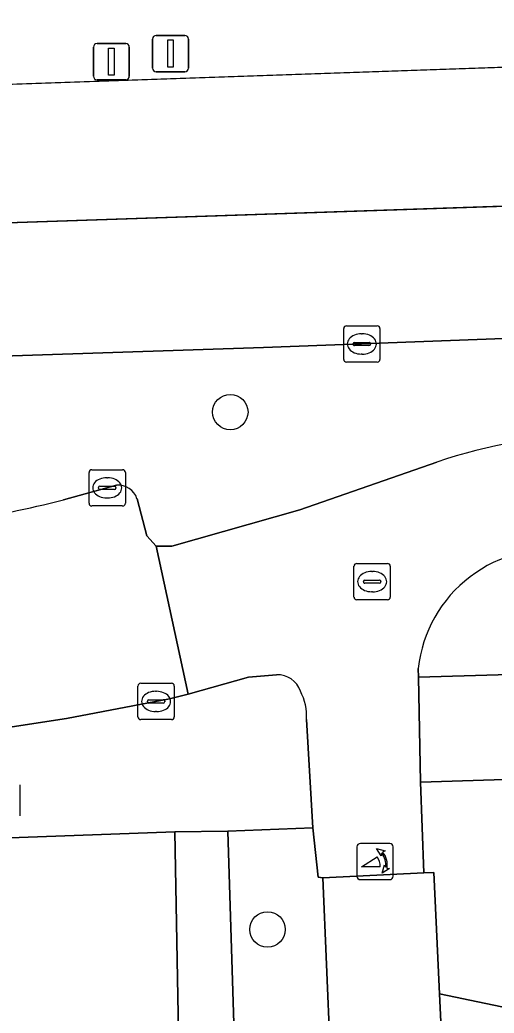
# Model space of a CAD drawing. Extents: x 161084 to 161928, y 385354 to 386522.
# Drawn here: x 161800.31 to 161813.39, y 386474.75 to 386502.15 of the extents above; entities that cross this region are included whole.
import ezdxf

# ---------------------------------------------------------------- set-up
doc = ezdxf.new("R2010")
doc.units = 0
for name, color, linetype in [('IMGEO_Berm_groen', 7, 'Continuous'), ('IMGEO_Boom', 7, 'Continuous'), ('IMGEO_Brandkraan', 7, 'Continuous'), ('IMGEO_Erf', 7, 'Continuous'), ('IMGEO_Fietspad_gesloten', 7, 'Continuous'), ('IMGEO_Groenvoorziening', 7, 'Continuous'), ('IMGEO_Kolk', 7, 'Continuous'), ('IMGEO_Lichtmast', 7, 'Continuous'), ('IMGEO_Loofbos', 7, 'Continuous'), ('IMGEO_OVBaan_gesloten', 7, 'Continuous'), ('IMGEO_Poller', 7, 'Continuous'), ('IMGEO_Rijbaan_lokaal_open', 7, 'Continuous'), ('IMGEO_Rioolput', 7, 'Continuous'), ('IMGEO_Verkeersbordpaal', 7, 'Continuous'), ('IMGEO_Voetpad_open', 7, 'Continuous')]:
    doc.layers.add(name, color=color, linetype=linetype)

msp = doc.modelspace()

# ---------------------------------------------------------------- linework, layer by layer
at = {"layer": 'IMGEO_Berm_groen'}
for points in [[(161781.483, 386499.728), (161818.448, 386501.002), (161865.636, 386502.078)], [(161865.711, 386495.253), (161864.004, 386495.189), (161848.673, 386494.673), (161836.748, 386494.218), (161807.028, 386493.106), (161790.121, 386492.546), (161785.969, 386492.332), (161781.92, 386492.209)], [(161803.538, 386488.937), (161803.81, 386487.915), (161804.069, 386487.634), (161804.5, 386487.629), (161808.033, 386488.634), (161811.807, 386489.946)], [(161801.508, 386488.906), (161802.973, 386489.309)], [(161811.296, 386484.259), (161811.3, 386484.013), (161866.23, 386485.622), (161866.14, 386489.071)]]:
    msp.add_lwpolyline(points, dxfattribs=at)
for centre, radius, start, end in [((161816.24, 386477.019), 13.666, 90.0546, 108.9289), ((161803.025, 386488.773), 0.538, 17.7091, 95.5685), ((161792.032, 386526.83), 39.09, 275.2345, 284.0296), ((161814.953, 386483.858), 3.679, 80.7309, 173.7387)]:
    msp.add_arc(centre, radius, start, end, dxfattribs=at)
at = {"layer": 'IMGEO_Boom'}
for centre in [(161806.111, 386491.328), (161807.138, 386477.059)]:
    msp.add_circle(centre, 0.489, dxfattribs=at)
at = {"layer": 'IMGEO_Brandkraan'}
msp.add_line((161800.306, 386481.044), (161800.306, 386480.192), dxfattribs=at)
msp.add_lwpolyline([(161800.306, 386481.044), (161800.306, 386480.192)], dxfattribs=at)
at = {"layer": 'IMGEO_Erf'}
msp.add_lwpolyline([(161804.692, 386473.702), (161804.584, 386479.754), (161766.898, 386478.379), (161767.138, 386472.369)], dxfattribs=at)
at = {"layer": 'IMGEO_Fietspad_gesloten'}
for points in [[(161811.807, 386489.946), (161808.033, 386488.634), (161804.5, 386487.629), (161804.069, 386487.634), (161804.948, 386483.546), (161806.61, 386484.017), (161807.39, 386484.084)], [(161808.215, 386482.848), (161808.389, 386479.864), (161808.538, 386478.499), (161808.666, 386478.482), (161811.449, 386478.625), (161811.359, 386481.125), (161811.3, 386484.013), (161811.296, 386484.259)]]:
    msp.add_lwpolyline(points, dxfattribs=at)
msp.add_lwpolyline([(161812.314, 386466.21), (161811.886, 386475.287), (161811.793, 386477.258), (161811.729, 386478.627), (161811.449, 386478.625), (161808.666, 386478.482), (161808.971, 386471.313), (161810.389, 386447.352), (161811.194, 386433.189), (161812.126, 386420.653), (161815.115, 386420.806), (161813.489, 386440.953)], close=True, dxfattribs=at)
for centre, radius, start, end in [((161816.24, 386477.019), 13.666, 90.0546, 108.9289), ((161814.953, 386483.858), 3.679, 80.7309, 173.7387), ((161807.413, 386483.419), 0.666, 18.6018, 91.9806), ((161806.696, 386482.926), 1.521, 357.0418, 27.5971)]:
    msp.add_arc(centre, radius, start, end, dxfattribs=at)
at = {"layer": 'IMGEO_Groenvoorziening'}
for points in [[(161875.892, 386481.832), (161875.747, 386483.075), (161864.185, 386482.79), (161811.359, 386481.125), (161811.449, 386478.625), (161811.729, 386478.627), (161811.793, 386477.258), (161811.886, 386475.287), (161823.779, 386472.801), (161836.382, 386470.167), (161865.465, 386464.788), (161876.294, 386463.149), (161877.825, 386462.917), (161877.284, 386469.275)], [(161808.971, 386471.313), (161808.666, 386478.482), (161808.538, 386478.499), (161808.389, 386479.864), (161806.044, 386479.771), (161806.225, 386473.88), (161808.065, 386420.446), (161812.126, 386420.653), (161811.194, 386433.189), (161810.389, 386447.352)]]:
    msp.add_lwpolyline(points, close=True, dxfattribs=at)
at = {"layer": 'IMGEO_Kolk'}
for p, q in [((161809.239, 386492.781), (161809.239, 386493.633)), ((161809.314, 386493.707), (161810.166, 386493.707)), ((161809.727, 386493.487), (161809.752, 386493.487)), ((161810.24, 386493.633), (161810.24, 386492.781)), ((161809.498, 386493.201), (161809.498, 386493.213)), ((161809.541, 386493.25), (161809.939, 386493.25)), ((161809.982, 386493.213), (161809.982, 386493.201)), ((161809.936, 386493.164), (161809.538, 386493.164)), ((161809.75, 386492.927), (161809.725, 386492.927)), ((161810.166, 386492.707), (161809.314, 386492.707)), ((161802.215, 386488.812), (161802.215, 386489.664)), ((161802.29, 386489.738), (161803.142, 386489.738)), ((161803.216, 386489.664), (161803.216, 386488.812)), ((161802.703, 386489.518), (161802.728, 386489.518)), ((161802.474, 386489.232), (161802.474, 386489.244)), ((161802.912, 386489.195), (161802.514, 386489.195)), ((161802.517, 386489.281), (161802.915, 386489.281)), ((161802.958, 386489.244), (161802.958, 386489.232)), ((161802.726, 386488.958), (161802.701, 386488.958)), ((161803.142, 386488.738), (161802.29, 386488.738)), ((161803.564, 386482.921), (161803.564, 386483.773)), ((161803.639, 386483.847), (161804.491, 386483.847)), ((161804.052, 386483.627), (161804.077, 386483.627)), ((161804.565, 386483.773), (161804.565, 386482.921)), ((161803.823, 386483.341), (161803.823, 386483.353)), ((161803.866, 386483.39), (161804.264, 386483.39)), ((161804.307, 386483.353), (161804.307, 386483.341)), ((161804.261, 386483.304), (161803.863, 386483.304)), ((161804.075, 386483.067), (161804.05, 386483.067)), ((161804.491, 386482.847), (161803.639, 386482.847))]:
    msp.add_line(p, q, dxfattribs=at)
for points in [[(161809.239, 386492.781), (161809.239, 386493.633)], [(161809.314, 386493.707), (161810.166, 386493.707)], [(161810.24, 386493.633), (161810.24, 386492.781)], [(161810.166, 386492.707), (161809.314, 386492.707)], [(161802.215, 386488.812), (161802.215, 386489.664)], [(161802.29, 386489.738), (161803.142, 386489.738)], [(161803.216, 386489.664), (161803.216, 386488.812)], [(161803.142, 386488.738), (161802.29, 386488.738)], [(161803.564, 386482.921), (161803.564, 386483.773)], [(161803.639, 386483.847), (161804.491, 386483.847)], [(161804.565, 386483.773), (161804.565, 386482.921)], [(161804.491, 386482.847), (161803.639, 386482.847)]]:
    msp.add_lwpolyline(points, dxfattribs=at)
for centre, radius, start, end in [((161809.316, 386493.631), 0.0765, 91.552, 178.448), ((161809.316, 386493.631), 0.0765, 91.552, 178.448), ((161810.164, 386493.631), 0.0765, 1.552, 88.448), ((161810.164, 386493.631), 0.0765, 1.552, 88.448), ((161809.538, 386493.21), 0.0403, 85.8775, 175.7526), ((161809.535, 386493.2), 0.0366, 178.938, 274.7102), ((161809.939, 386493.207), 0.043, 264.8664, 352.4533), ((161809.943, 386493.212), 0.0386, 1.7309, 96.639), ((161809.316, 386492.783), 0.0765, 181.552, 268.448), ((161809.316, 386492.783), 0.0765, 181.552, 268.448), ((161810.164, 386492.783), 0.0765, 271.552, 358.448), ((161810.164, 386492.783), 0.0765, 271.552, 358.448), ((161802.292, 386489.662), 0.0765, 91.552, 178.448), ((161802.292, 386489.662), 0.0765, 91.552, 178.448), ((161803.14, 386489.662), 0.0765, 1.552, 88.448), ((161803.14, 386489.662), 0.0765, 1.552, 88.448), ((161802.514, 386489.241), 0.0403, 85.8775, 175.7526), ((161802.511, 386489.231), 0.0366, 178.938, 274.7102), ((161802.915, 386489.238), 0.043, 264.8664, 352.4533), ((161802.919, 386489.243), 0.0386, 1.7309, 96.639), ((161802.292, 386488.814), 0.0765, 181.552, 268.448), ((161802.292, 386488.814), 0.0765, 181.552, 268.448), ((161803.14, 386488.814), 0.0765, 271.552, 358.448), ((161803.14, 386488.814), 0.0765, 271.552, 358.448), ((161803.641, 386483.771), 0.0765, 91.552, 178.448), ((161803.641, 386483.771), 0.0765, 91.552, 178.448), ((161804.489, 386483.771), 0.0765, 1.552, 88.448), ((161804.489, 386483.771), 0.0765, 1.552, 88.448), ((161803.863, 386483.35), 0.0403, 85.8775, 175.7526), ((161803.86, 386483.34), 0.0366, 178.938, 274.7102), ((161804.264, 386483.347), 0.043, 264.8664, 352.4533), ((161804.268, 386483.352), 0.0386, 1.7309, 96.639), ((161803.641, 386482.923), 0.0765, 181.552, 268.448), ((161803.641, 386482.923), 0.0765, 181.552, 268.448), ((161804.489, 386482.923), 0.0765, 271.552, 358.448), ((161804.489, 386482.923), 0.0765, 271.552, 358.448)]:
    msp.add_arc(centre, radius, start, end, dxfattribs=at)
for centre, major_axis, ratio, start_param, end_param in [((161809.726, 386493.207), (-0.387, 0.002), 0.722429, 4.712389, 7.853982), ((161809.751, 386493.207), (-0.39, 0.002), 0.717154, 1.570796, 4.712389), ((161802.702, 386489.238), (-0.387, 0.002), 0.722429, 4.712389, 7.853982), ((161802.727, 386489.238), (-0.39, 0.002), 0.717154, 1.570796, 4.712389), ((161804.051, 386483.347), (-0.387, 0.002), 0.722429, 4.712389, 7.853982), ((161804.076, 386483.347), (-0.39, 0.002), 0.717154, 1.570796, 4.712389)]:
    msp.add_ellipse(centre, major_axis=major_axis, ratio=ratio, start_param=start_param, end_param=end_param, dxfattribs=at)
at = {"layer": 'IMGEO_Lichtmast'}
for p, q in [((161802.436, 386501.493), (161803.226, 386501.493)), ((161803.226, 386501.493), (161802.436, 386501.493)), ((161802.336, 386500.593), (161802.336, 386501.393)), ((161802.336, 386501.393), (161802.336, 386500.593)), ((161803.326, 386501.393), (161803.326, 386500.593)), ((161803.326, 386500.593), (161803.326, 386501.393)), ((161803.226, 386500.493), (161802.436, 386500.493)), ((161802.436, 386500.493), (161803.226, 386500.493))]:
    msp.add_line(p, q, dxfattribs=at)
msp.add_lwpolyline([(161802.756, 386501.368), (161802.906, 386501.368), (161802.906, 386500.618), (161802.756, 386500.618), (161802.756, 386501.368)], dxfattribs=at)
for centre, start, end in [((161802.436, 386501.393), 90, 180), ((161802.436, 386501.393), 90, 180), ((161803.226, 386501.393), 0, 90), ((161803.226, 386501.393), 360, 90), ((161802.436, 386500.593), 180, 270), ((161802.436, 386500.593), 180, 270), ((161803.226, 386500.593), 270, 0), ((161803.226, 386500.593), 270, 0)]:
    msp.add_arc(centre, 0.1, start, end, dxfattribs=at)
at = {"layer": 'IMGEO_Loofbos'}
msp.add_lwpolyline([(161876.294, 386463.149), (161865.465, 386464.788), (161836.382, 386470.167), (161823.779, 386472.801), (161811.886, 386475.287), (161812.314, 386466.21), (161813.489, 386440.953), (161815.115, 386420.806), (161815.674, 386415.047), (161816.822, 386415.118), (161816.012, 386423.166), (161814.623, 386437.352), (161832.459, 386439.064), (161836.83, 386439.484), (161844.542, 386440.224), (161844.779, 386440.247), (161856.647, 386441.386), (161873.071, 386442.963), (161873.052, 386443.141), (161878.246, 386443.66)], close=True, dxfattribs=at)
at = {"layer": 'IMGEO_OVBaan_gesloten'}
msp.add_lwpolyline([(161869.118, 386498.87), (161869.088, 386502.145), (161865.636, 386502.078), (161818.448, 386501.002), (161781.483, 386499.728), (161769.346, 386499.291), (161716.318, 386497.389), (161635.871, 386494.504), (161614.476, 386493.735), (161610.593, 386493.594), (161514.156, 386490.147), (161514.225, 386486.399), (161540.956, 386487.327), (161632.308, 386490.629), (161783, 386495.974)], close=True, dxfattribs=at)
msp.add_lwpolyline([(161610.999, 386486.108), (161636.001, 386487.041), (161654.406, 386487.653), (161658.174, 386487.796), (161659.129, 386487.846), (161671.804, 386488.32), (161716.598, 386489.994), (161750.585, 386491.191), (161776.476, 386491.905), (161776.542, 386491.935), (161781.92, 386492.209), (161785.969, 386492.332), (161790.121, 386492.546), (161807.028, 386493.106), (161836.748, 386494.218), (161848.673, 386494.673), (161864.004, 386495.189), (161865.711, 386495.253), (161869.149, 386495.379), (161869.118, 386498.87), (161783, 386495.974), (161632.308, 386490.629), (161540.956, 386487.327)], dxfattribs=at)
at = {"layer": 'IMGEO_Poller'}
for p, q in [((161809.606, 386479.334), (161809.606, 386478.527)), ((161809.606, 386479.334), (161809.606, 386478.527)), ((161810.508, 386479.429), (161809.7, 386479.429)), ((161810.508, 386479.429), (161809.7, 386479.429)), ((161810.602, 386478.527), (161810.602, 386479.334)), ((161810.602, 386478.527), (161810.602, 386479.334)), ((161809.7, 386478.432), (161810.508, 386478.432)), ((161809.7, 386478.432), (161810.508, 386478.432))]:
    msp.add_line(p, q, dxfattribs=at)
for points in [[(161810.285, 386479.158), (161810.273, 386479.085), (161810.148, 386479.29)], [(161810.148, 386479.29), (161810.379, 386479.224), (161810.308, 386479.192)], [(161810.241, 386478.785), (161809.728, 386478.785), (161810.158, 386479.06)], [(161810.301, 386478.613), (161810.367, 386478.844), (161810.397, 386478.776)], [(161810.433, 386478.749), (161810.505, 386478.738), (161810.301, 386478.613)]]:
    msp.add_lwpolyline(points, dxfattribs=at)
for centre, radius, start, end in [((161809.7, 386479.334), 0.0946, 90, 180), ((161809.7, 386479.334), 0.0946, 90, 180), ((161810.508, 386479.334), 0.0946, 0, 90), ((161810.508, 386479.334), 0.0946, 0, 90), ((161809.913, 386478.835), 0.332, 351.3247, 42.4854), ((161809.927, 386478.845), 0.476, 351.7527, 41.1691), ((161809.927, 386478.845), 0.516, 349.3569, 42.2912), ((161809.7, 386478.527), 0.0946, 180, 270), ((161809.7, 386478.527), 0.0946, 180, 270), ((161810.508, 386478.527), 0.0946, 270, 0), ((161810.508, 386478.527), 0.0946, 270, 0)]:
    msp.add_arc(centre, radius, start, end, dxfattribs=at)
at = {"layer": 'IMGEO_Rijbaan_lokaal_open'}
for points in [[(161802.973, 386489.309), (161801.508, 386488.906)], [(161793.328, 386481.898), (161798.632, 386482.425), (161799.368, 386482.536), (161801.589, 386482.877), (161804.436, 386483.421), (161804.948, 386483.546), (161804.069, 386487.634), (161803.81, 386487.915), (161803.538, 386488.937)]]:
    msp.add_lwpolyline(points, dxfattribs=at)
for centre, radius, start, end in [((161803.025, 386488.773), 0.538, 17.7091, 95.5685), ((161792.032, 386526.83), 39.09, 275.2345, 284.0296)]:
    msp.add_arc(centre, radius, start, end, dxfattribs=at)
at = {"layer": 'IMGEO_Rioolput'}
for p, q in [((161809.523, 386486.226), (161809.523, 386487.078)), ((161809.598, 386487.152), (161810.45, 386487.152)), ((161810.011, 386486.932), (161810.036, 386486.932)), ((161810.524, 386487.078), (161810.524, 386486.226)), ((161809.782, 386486.646), (161809.782, 386486.658)), ((161810.22, 386486.609), (161809.822, 386486.609)), ((161809.825, 386486.695), (161810.223, 386486.695)), ((161810.266, 386486.658), (161810.266, 386486.646)), ((161810.034, 386486.372), (161810.009, 386486.372)), ((161810.45, 386486.152), (161809.598, 386486.152))]:
    msp.add_line(p, q, dxfattribs=at)
for points in [[(161809.523, 386486.226), (161809.523, 386487.078)], [(161809.598, 386487.152), (161810.45, 386487.152)], [(161810.524, 386487.078), (161810.524, 386486.226)], [(161810.45, 386486.152), (161809.598, 386486.152)]]:
    msp.add_lwpolyline(points, dxfattribs=at)
for centre, radius, start, end in [((161809.6, 386487.076), 0.0765, 91.552, 178.448), ((161809.6, 386487.076), 0.0765, 91.552, 178.448), ((161810.448, 386487.076), 0.0765, 1.552, 88.448), ((161810.448, 386487.076), 0.0765, 1.552, 88.448), ((161809.822, 386486.655), 0.0403, 85.8775, 175.7526), ((161809.819, 386486.645), 0.0366, 178.938, 274.7102), ((161810.223, 386486.652), 0.043, 264.8664, 352.4533), ((161810.227, 386486.657), 0.0386, 1.7309, 96.639), ((161809.6, 386486.228), 0.0765, 181.552, 268.448), ((161809.6, 386486.228), 0.0765, 181.552, 268.448), ((161810.448, 386486.228), 0.0765, 271.552, 358.448), ((161810.448, 386486.228), 0.0765, 271.552, 358.448)]:
    msp.add_arc(centre, radius, start, end, dxfattribs=at)
for centre, major_axis, ratio, start_param, end_param in [((161810.01, 386486.652), (-0.387, 0.002), 0.722429, 4.712389, 7.853982), ((161810.035, 386486.652), (-0.39, 0.002), 0.717154, 1.570796, 4.712389)]:
    msp.add_ellipse(centre, major_axis=major_axis, ratio=ratio, start_param=start_param, end_param=end_param, dxfattribs=at)
at = {"layer": 'IMGEO_Verkeersbordpaal'}
for p, q in [((161804.066, 386501.716), (161804.856, 386501.716)), ((161804.856, 386501.716), (161804.066, 386501.716)), ((161803.966, 386500.816), (161803.966, 386501.616)), ((161803.966, 386501.616), (161803.966, 386500.816)), ((161804.956, 386501.616), (161804.956, 386500.816)), ((161804.956, 386500.816), (161804.956, 386501.616)), ((161804.856, 386500.716), (161804.066, 386500.716)), ((161804.066, 386500.716), (161804.856, 386500.716))]:
    msp.add_line(p, q, dxfattribs=at)
msp.add_lwpolyline([(161804.386, 386501.591), (161804.536, 386501.591), (161804.536, 386500.841), (161804.386, 386500.841), (161804.386, 386501.591)], dxfattribs=at)
for centre, start, end in [((161804.066, 386501.616), 90, 180), ((161804.066, 386501.616), 90, 180), ((161804.856, 386501.616), 0, 90), ((161804.856, 386501.616), 360, 90), ((161804.066, 386500.816), 180, 270), ((161804.066, 386500.816), 180, 270), ((161804.856, 386500.816), 270, 0), ((161804.856, 386500.816), 270, 0)]:
    msp.add_arc(centre, 0.1, start, end, dxfattribs=at)
at = {"layer": 'IMGEO_Voetpad_open'}
for points in [[(161870.919, 386489.097), (161866.14, 386489.071), (161866.23, 386485.622), (161811.3, 386484.013), (161811.359, 386481.125), (161864.185, 386482.79), (161875.747, 386483.075), (161875.526, 386484.643)], [(161807.39, 386484.084), (161806.61, 386484.017), (161804.948, 386483.546), (161804.436, 386483.421), (161801.589, 386482.877), (161799.368, 386482.536), (161799.42, 386482.039), (161793.38, 386481.401), (161793.328, 386481.898), (161788.909, 386481.721), (161788.925, 386481.222), (161782.842, 386481.016), (161782.826, 386481.515), (161777.861, 386481.329)], [(161689.649, 386475.654), (161751.565, 386477.855), (161757.852, 386478.078), (161762.969, 386478.26), (161766.898, 386478.379), (161804.584, 386479.754), (161806.044, 386479.771), (161808.389, 386479.864), (161808.215, 386482.848)], [(161807.814, 386414.401), (161807.639, 386420.424), (161808.065, 386420.446), (161806.225, 386473.88), (161806.044, 386479.771), (161804.584, 386479.754), (161804.692, 386473.702), (161805.114, 386461.69), (161805.519, 386449.896), (161805.633, 386446.376), (161805.701, 386444.273), (161805.772, 386442.06), (161805.874, 386438.941), (161805.985, 386435.484), (161806.049, 386433.512), (161806.121, 386431.285), (161806.332, 386424.784), (161806.401, 386422.637), (161806.574, 386417.308), (161805.14, 386417.262), (161805.253, 386413.881)]]:
    msp.add_lwpolyline(points, dxfattribs=at)
for centre, radius, start, end in [((161807.413, 386483.419), 0.666, 18.6018, 91.9806), ((161806.696, 386482.926), 1.521, 357.0418, 27.5971)]:
    msp.add_arc(centre, radius, start, end, dxfattribs=at)

doc.saveas('drawing.dxf')
